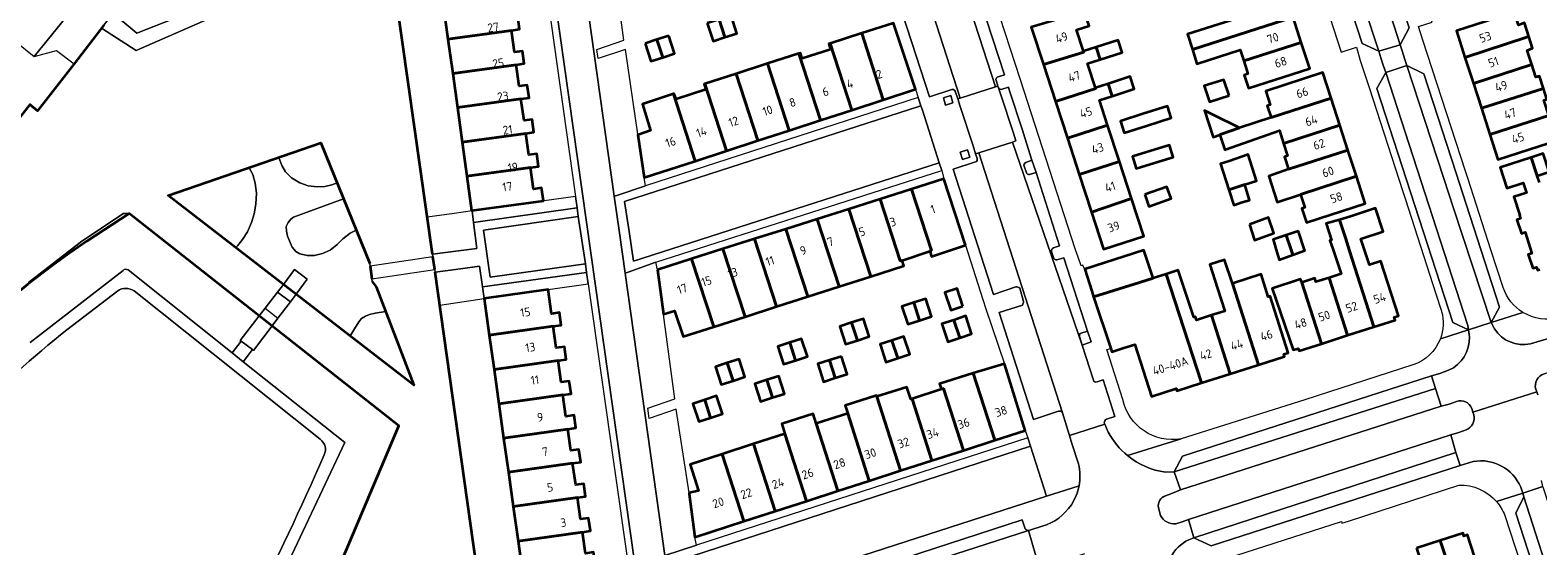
# Model space of a CAD drawing. Extents: x 150256 to 156914, y 461459 to 469481.
# Tile 328 of 656: x 155300 to 155535, y 463954 to 464034. Entities that reach past the tile are written whole.
import ezdxf
from ezdxf.enums import TextEntityAlignment as Align

# ---------------------------------------------------------------- set-up
doc = ezdxf.new("R2010")
doc.units = 0
doc.header["$LTSCALE"] = 0.75
for name, color, linetype, lineweight in [('B-RO-GK-BESCHOEIING-G', 251, 'GK-BESCHOEIING', 35), ('B-RO-GR-BEPLANTING_CULTUUR_BODEMBEDEKKER-GV', 251, 'CONTINUOUS', 18), ('B-RO-GR-BEPLANTING_CULTUUR_HEESTERS-GV', 251, 'CONTINUOUS', 18), ('B-RO-GR-GROENVOORZIENING-GV', 251, 'CONTINUOUS', 18), ('B-RO-IE-TERREINAFSCHEIDING_KUNSTMATIG_HEKWERK-G', 251, 'IE-TERREINAFSCHEIDING-KUNSTMATIG', 18), ('B-RO-KW-KUNSTWERK_DEK-GV', 6, 'CONTINUOUS', 18), ('B-RO-KW-KUNSTWERK_DUIKER-GV', 251, 'CONTINUOUS', 18), ('B-RO-OG-BEBOUWING-GV', 6, 'CONTINUOUS', 35), ('B-RO-OG-BEBOUWING-T18', 1, 'CONTINUOUS', 18), ('B-RO-OG-TERREIN_CULTUURSCHEIDING-GV', 251, 'CONTINUOUS', 18), ('B-RO-OG-WATER_MEER-GV', 251, 'CONTINUOUS', 18), ('B-RO-OG-WATER_SLOOT-GV', 251, 'CONTINUOUS', 18), ('B-RO-VH-VERHARDING_ASFALT-GV', 251, 'CONTINUOUS', 18), ('B-RO-VH-VERHARDING_BETON-GV', 251, 'CONTINUOUS', 18), ('B-RO-VH-VERHARDING_BETONSTRAATSTEEN-GV', 251, 'CONTINUOUS', 18), ('B-RO-VH-VERHARDING_TEGEL-GV', 251, 'CONTINUOUS', 18)]:
    doc.layers.add(name, color=color, linetype=linetype, lineweight=lineweight)
doc.styles.add('NLCS-ISO-M200-T18', font='NLCS-ISO.ttf', dxfattribs={"height": 360})
doc.linetypes.add('GK-BESCHOEIING', pattern='A,30,-5,[1,NLCS.SHX,S=1,R=0,X=0,Y=0],-5', length=40)
doc.linetypes.add('IE-TERREINAFSCHEIDING-KUNSTMATIG', pattern='A,4,[82,NLCS.SHX,S=0.75,R=90,X=0,Y=0],4,-2', length=10)

msp = doc.modelspace()

# ---------------------------------------------------------------- linework, layer by layer
at = {"layer": 'B-RO-GK-BESCHOEIING-G'}
for points in [[(155362.34, 463999.32), (155355.732, 464045.961)], [(155311.092, 464035.048), (155306.485, 464029.003)], [(155306.485, 464029.003), (155300.765, 464021.71), (155299.576, 464022.655), (155266.436, 463979.986), (155267.588, 463979.086), (155261.933, 463971.73)], [(155352.918, 463995.06), (155353.539, 463994.198), (155359.444, 463978.89), (155321.129, 464008.464), (155344.942, 464016.672), (155352.559, 463997.835)], [(155344.271, 463942.165), (155357.096, 463972.551), (155315.045, 464005.679), (155308.431, 464001.352)], [(155362.682, 463996.901), (155362.396, 463998.909)], [(155352.625, 463997.446), (155352.861, 463995.468)], [(155369.625, 463947.66), (155362.73, 463996.503)]]:
    msp.add_lwpolyline(points, dxfattribs=at)
msp.add_lwpolyline([(155308.431, 464001.352, 0.0668606), (155269.875, 463966.262)], format="xyb", dxfattribs=at)
at = {"layer": 'B-RO-GR-BEPLANTING_CULTUUR_BODEMBEDEKKER-GV'}
for points in [[(155289.663, 464037.334), (155294.485, 464033.535), (155294.528, 464033.59), (155295.089, 464034.301), (155300.236, 464030.178), (155309.251, 464041.277), (155299.551, 464048.822), (155297.981, 464050.043), (155288.722, 464038.113)], [(155350.44, 464003.076), (155348.463, 464007.965), (155340.68, 464005.08), (155340.244, 464004.753), (155339.808, 464004.263), (155339.535, 464003.609), (155339.562, 464002.928), (155339.726, 464002.138), (155340.462, 464000.422), (155341.034, 463999.741), (155341.661, 463999.387), (155342.806, 463999.114), (155343.924, 463999.114), (155345.177, 463999.414), (155346.404, 463999.931), (155347.494, 464000.803), (155348.367, 464001.729), (155349.511, 464002.574)], [(155370.109, 463994.226), (155369.634, 463997.44), (155366.712, 463997.05), (155362.728, 463996.519), (155362.73, 463996.503), (155363.453, 463991.381), (155367.277, 463991.929), (155370.364, 463992.376)]]:
    msp.add_lwpolyline(points, close=True, dxfattribs=at)
at = {"layer": 'B-RO-GR-BEPLANTING_CULTUUR_HEESTERS-GV'}
msp.add_lwpolyline([(155362.34, 463999.322), (155366.403, 463999.852), (155369.264, 464000.225), (155368.714, 464004.251), (155368.727, 464004.253), (155368.492, 464006.077), (155365.708, 464005.687), (155361.521, 464005.1)], close=True, dxfattribs=at)
at = {"layer": 'B-RO-GR-GROENVOORZIENING-GV'}
for points in [[(155443.465, 464022.922), (155443.113, 464024.069), (155441.966, 464023.716), (155442.318, 464022.57)], [(155338.359, 464014.403), (155338.824, 464013.177), (155339.424, 464012.169), (155340.35, 464011.215), (155341.632, 464010.453), (155342.94, 464009.962), (155344.33, 464009.826), (155345.529, 464009.881), (155346.62, 464010.153), (155347.464, 464010.434), (155344.942, 464016.672)], [(155446.1, 464014.435), (155445.748, 464015.582), (155444.601, 464015.229), (155444.953, 464014.083)], [(155333.744, 464012.812), (155321.129, 464008.464), (155331.655, 464000.34), (155331.911, 464000.602), (155332.726, 464001.606), (155333.486, 464002.8), (155334.111, 464004.265), (155334.518, 464005.595), (155334.817, 464007.142), (155334.871, 464008.824), (155334.708, 464010.398), (155334.328, 464011.728)], [(155349.494, 463986.57), (155359.444, 463978.89), (155355.023, 463990.351), (155353.402, 463990.107), (155352.509, 463989.901), (155351.873, 463989.643), (155351.29, 463989.266), (155350.826, 463988.768)]]:
    msp.add_lwpolyline(points, close=True, dxfattribs=at)
for points in [[(155454.815, 464013.608, 0.3956433), (155454.548, 464013.035)], [(155454.903, 464012.004, 0.3020437), (155455.367, 464011.74)], [(155463.452, 463986.998, 0.3826652), (155463.17, 463986.47)]]:
    msp.add_lwpolyline(points, format="xyb", dxfattribs=at)
for points in [[(155454.548, 464013.035), (155454.903, 464012.004)], [(155455.367, 464011.74), (155456.427, 464012.077), (155455.781, 464013.974), (155454.815, 464013.608)], [(155463.17, 463986.47), (155463.578, 463985.139), (155465.012, 463985.615), (155464.424, 463987.308), (155463.452, 463986.998)]]:
    msp.add_lwpolyline(points, dxfattribs=at)
at = {"layer": 'B-RO-IE-TERREINAFSCHEIDING_KUNSTMATIG_HEKWERK-G'}
for points in [[(155300.236, 464030.178), (155303.714, 464031.092)], [(155303.714, 464031.092), (155306.485, 464029.003)]]:
    msp.add_lwpolyline(points, dxfattribs=at)
at = {"layer": 'B-RO-KW-KUNSTWERK_DEK-GV'}
msp.add_lwpolyline([(155352.811, 463995.889), (155352.861, 463995.468), (155362.682, 463996.901), (155362.396, 463998.909), (155352.625, 463997.446)], close=True, dxfattribs=at)
at = {"layer": 'B-RO-KW-KUNSTWERK_DUIKER-GV'}
msp.add_lwpolyline([(155340.175, 463991.868), (155338.179, 463993.409), (155336.244, 463990.889), (155338.246, 463989.311)], close=True, dxfattribs=at)
at = {"layer": 'B-RO-OG-BEBOUWING-GV'}
for points in [[(155496.479, 464036.301), (155495.677, 464038.774), (155496.212, 464038.947), (155495.687, 464040.567), (155486.207, 464037.465), (155486.753, 464035.783), (155480.031, 464033.646), (155480.791, 464031.237)], [(155364.748, 464032.881), (155374.626, 464034.235), (155375.88, 464034.413), (155375.608, 464036.379), (155374.346, 464036.2), (155373.878, 464039.582), (155364.015, 464038.23)], [(155405.163, 464035.35), (155406.068, 464032.559), (155407.922, 464033.16), (155407.017, 464035.949)], [(155407.922, 464033.16), (155409.775, 464033.761), (155408.871, 464036.548), (155407.017, 464035.949)], [(155432.582, 464023.399), (155437.628, 464025.042), (155434.189, 464035.387), (155429.232, 464033.788)], [(155461.976, 464036.629), (155455.665, 464034.72), (155457.555, 464028.917), (155463.866, 464030.825), (155463.815, 464030.982), (155462.731, 464034.31), (155464.674, 464034.942), (155464.52, 464035.415), (155463.914, 464037.27), (155461.973, 464036.638)], [(155496.479, 464036.301), (155480.791, 464031.237), (155481.489, 464029.027), (155488.216, 464031.222), (155488.785, 464029.465), (155497.76, 464032.348)], [(155523.278, 464029.988), (155532.904, 464033.184), (155533.239, 464033.29), (155532.574, 464035.402), (155531.622, 464035.074), (155530.975, 464037.078), (155521.931, 464034.155)], [(155365.482, 464027.527), (155375.372, 464028.882), (155376.629, 464029.057), (155376.355, 464031.009), (155375.104, 464030.827), (155374.626, 464034.235), (155364.748, 464032.881)], [(155399.165, 464033.395), (155397.319, 464032.8), (155398.222, 464030.016), (155400.067, 464030.614)], [(155432.582, 464023.399), (155429.232, 464033.788), (155424.341, 464032.209), (155427.695, 464021.807)], [(155533.239, 464033.29), (155532.904, 464033.184), (155523.278, 464029.988), (155524.579, 464025.962), (155533.696, 464028.92), (155532.994, 464031.093), (155533.817, 464031.455)], [(155395.459, 464032.2), (155396.376, 464029.417), (155398.222, 464030.016), (155397.319, 464032.8), (155395.466, 464032.202)], [(155417.92, 464018.624), (155422.808, 464020.215), (155419.449, 464030.631), (155414.558, 464029.052)], [(155422.808, 464020.215), (155427.695, 464021.807), (155424.341, 464032.209), (155424.114, 464032.136), (155424.368, 464031.267), (155419.977, 464029.851), (155419.689, 464030.708), (155419.449, 464030.631)], [(155459.444, 464023.116), (155465.715, 464025.145), (155465.677, 464025.261), (155464.438, 464029.067), (155466.39, 464029.702), (155465.775, 464031.62), (155463.815, 464030.982), (155463.866, 464030.825), (155457.555, 464028.917)], [(155466.39, 464029.702), (155469.851, 464030.811), (155469.236, 464032.729), (155465.775, 464031.62)], [(155497.76, 464032.348), (155488.785, 464029.465), (155489.44, 464027.445), (155488.875, 464027.262), (155489.536, 464025.223), (155499.068, 464028.313)], [(155366.214, 464022.187), (155376.125, 464023.545), (155377.383, 464023.718), (155377.105, 464025.691), (155375.864, 464025.509), (155375.372, 464028.882), (155365.482, 464027.527)], [(155413.033, 464017.032), (155417.92, 464018.624), (155414.558, 464029.052), (155409.666, 464027.473)], [(155525.833, 464022.081), (155535.511, 464025.19), (155534.892, 464027.106), (155534.34, 464026.928), (155533.696, 464028.92), (155524.579, 464025.962)], [(155404.774, 464025.895), (155404.692, 464025.868), (155404.944, 464025.001), (155400.309, 464023.497), (155400.028, 464024.363), (155399.883, 464024.315), (155403.258, 464013.849), (155408.146, 464015.441)], [(155408.146, 464015.441), (155413.033, 464017.032), (155409.666, 464027.473), (155404.774, 464025.895)], [(155465.715, 464025.145), (155459.444, 464023.116), (155461.305, 464017.401), (155467.563, 464019.47), (155466.301, 464023.346), (155468.278, 464023.99), (155467.642, 464025.901), (155465.677, 464025.261)], [(155468.278, 464023.99), (155471.727, 464025.138), (155471.091, 464027.049), (155467.642, 464025.901)], [(155486.519, 464024.085), (155485.691, 464026.536), (155482.619, 464025.566), (155483.441, 464023.103)], [(155502.399, 464023.638), (155501.094, 464027.654), (155492.208, 464024.767), (155492.902, 464022.631), (155492.462, 464022.488), (155493.066, 464020.629)], [(155366.214, 464022.187), (155366.951, 464016.811), (155376.869, 464018.17), (155378.134, 464018.341), (155377.851, 464020.352), (155376.606, 464020.16), (155376.125, 464023.545)], [(155403.258, 464013.849), (155399.883, 464024.315), (155395.056, 464022.724), (155396.338, 464018.622), (155394.373, 464017.962), (155394.343, 464017.952), (155395.312, 464011.261)], [(155485.95, 464015.636), (155494.338, 464018.59), (155494.988, 464016.589), (155503.757, 464019.457), (155502.399, 464023.638), (155493.066, 464020.629), (155488.112, 464019.019), (155485.137, 464017.977), (155485.046, 464017.931), (155485.848, 464015.6)], [(155535.511, 464025.19), (155525.833, 464022.081), (155527.155, 464017.989), (155536.346, 464020.954), (155535.574, 464023.342), (155536.058, 464023.498)], [(155473.631, 464019.346), (155477.489, 464020.582), (155476.896, 464022.434), (155473.038, 464021.198), (155469.554, 464020.082), (155470.147, 464018.23)], [(155484.035, 464021.058), (155482.668, 464021.742), (155484.046, 464017.553), (155485.046, 464017.931), (155485.137, 464017.977), (155488.112, 464019.019)], [(155463.137, 464011.772), (155469.424, 464013.754), (155467.563, 464019.47), (155461.305, 464017.401)], [(155505.034, 464015.526), (155503.757, 464019.457), (155494.988, 464016.589), (155495.621, 464014.642), (155495.162, 464014.492), (155495.79, 464012.558)], [(155536.346, 464020.954), (155527.155, 464017.989), (155528.417, 464014.085), (155538.056, 464017.2), (155537.433, 464019.127), (155536.983, 464018.981)], [(155377.618, 464012.836), (155378.881, 464013.019), (155378.601, 464014.979), (155377.344, 464014.797), (155376.869, 464018.17), (155366.951, 464016.811), (155367.682, 464011.474)], [(155475.542, 464013.776), (155477.78, 464014.479), (155477.195, 464016.341), (155474.957, 464015.638), (155471.458, 464014.539), (155472.043, 464012.677)], [(155488.936, 464010.173), (155490.801, 464010.754), (155489.478, 464014.876), (155486.501, 464013.853), (155485.153, 464013.39), (155486.477, 464009.364)], [(155497.626, 464008.637), (155506.347, 464011.487), (155505.034, 464015.526), (155495.79, 464012.558), (155492.695, 464011.512), (155494.014, 464007.413)], [(155533.595, 464014.408), (155534.52, 464011.56), (155536.401, 464012.171), (155535.477, 464015.018)], [(155367.682, 464011.474), (155368.416, 464006.121), (155368.485, 464006.13), (155379.618, 464007.655), (155379.341, 464009.654), (155378.087, 464009.476), (155377.618, 464012.836)], [(155465.053, 464005.888), (155471.299, 464007.996), (155469.424, 464013.754), (155463.137, 464011.772)], [(155437.001, 464009.48), (155432.103, 464007.921), (155435.255, 463998.267), (155435.518, 463998.353), (155439.879, 463999.777), (155440.141, 463999.863)], [(155445.419, 464000.708), (155442.063, 464011.092), (155437.001, 464009.48), (155440.141, 463999.863), (155439.879, 463999.777), (155440.142, 463998.944)], [(155473.364, 464008.621), (155474.014, 464006.772), (155477.452, 464007.981), (155476.801, 464009.83)], [(155488.569, 464007.411), (155489.666, 464007.768), (155488.936, 464010.173), (155486.477, 464009.364), (155487.26, 464006.985)], [(155506.347, 464011.487), (155497.626, 464008.637), (155498.294, 464006.581), (155497.847, 464006.436), (155498.559, 464004.243), (155507.732, 464007.223)], [(155432.103, 464007.921), (155427.205, 464006.362), (155430.638, 463995.849), (155435.78, 463997.503), (155435.518, 463998.353), (155435.255, 463998.267)], [(155471.299, 464007.996), (155465.053, 464005.888), (155466.938, 464000.098), (155466.943, 464000.084), (155473.215, 464002.111)], [(155425.745, 463994.275), (155422.308, 464004.802), (155417.41, 464003.243), (155420.852, 463992.701)], [(155422.308, 464004.802), (155425.745, 463994.275), (155430.638, 463995.849), (155427.205, 464006.362)], [(155489.685, 464003.966), (155490.484, 464001.511), (155493.49, 464002.584), (155492.666, 464005.023)], [(155503.733, 464004.66), (155504.626, 464001.868), (155505.277, 463999.838), (155509.084, 463987.975), (155512.387, 463989.04), (155512.241, 463989.491), (155512.908, 463989.707), (155510.159, 463998.233), (155508.378, 463997.658), (155507.063, 464001.731), (155510.518, 464002.846), (155509.348, 464006.472), (155505.449, 464005.214), (155505.444, 464005.212)], [(155412.512, 464001.684), (155415.959, 463991.127), (155420.852, 463992.701), (155417.41, 464003.243)], [(155496.422, 463999.197), (155498.33, 463999.869), (155498.285, 464000), (155497.352, 464002.71), (155497.279, 464002.922), (155495.415, 464002.291), (155496.161, 464000)], [(155509.084, 463987.975), (155505.277, 463999.838), (155504.626, 464001.868), (155503.733, 464004.66), (155501.64, 464004.103), (155502.47, 464001.516), (155502.224, 464001.426), (155502.711, 464000), (155503.988, 463996.256), (155502.088, 463995.643), (155504.988, 463986.654)], [(155411.066, 463989.553), (155407.614, 464000.124), (155402.717, 463998.565), (155406.173, 463987.979)], [(155415.959, 463991.127), (155412.512, 464001.684), (155407.614, 464000.124), (155411.066, 463989.553)], [(155496.422, 463999.197), (155496.161, 464000), (155495.415, 464002.291), (155493.357, 464001.594), (155493.402, 464001.445), (155493.844, 464000), (155494.316, 463998.456)], [(155397.381, 463996.866), (155398.32, 463989.959), (155398.357, 463989.97), (155400.066, 463990.483), (155401.403, 463986.444), (155406.173, 463987.979), (155402.717, 463998.565)], [(155464.016, 463996.957), (155465.128, 463993.554), (155465.09, 463993.541), (155465.38, 463992.664), (155472.545, 463994.895), (155474.656, 463995.56), (155473.217, 463999.964)], [(155486.686, 463980.655), (155491.104, 463982.059), (155487.028, 463994.723), (155485.798, 463998.442), (155483.482, 463997.697), (155484.687, 463993.949), (155485.818, 463990.432), (155483.758, 463989.778)], [(155482.188, 463979.226), (155476.717, 463996.21), (155474.656, 463995.56), (155472.545, 463994.895), (155465.38, 463992.664), (155468.047, 463984.598), (155468.219, 463984.082), (155470.122, 463984.692), (155471.83, 463985.24), (155474.412, 463977.115), (155478.264, 463978.339), (155478.368, 463978.012)], [(155476.717, 463996.21), (155482.188, 463979.226), (155486.686, 463980.655), (155483.758, 463989.778), (155481.417, 463989.034), (155481.255, 463989.545), (155481.02, 463989.47), (155478.586, 463996.799)], [(155487.028, 463994.723), (155491.104, 463982.059), (155495.137, 463983.34), (155495.02, 463983.708), (155495.707, 463983.927), (155492.9, 463992.761), (155492.622, 463992.673), (155491.483, 463996.196)], [(155500.931, 463985.346), (155497.822, 463994.897), (155497.654, 463995.413), (155493.227, 463993.972), (155496.5, 463984.361), (155496.944, 463984.504), (155497.297, 463984.618), (155497.426, 463984.216)], [(155504.988, 463986.654), (155502.088, 463995.643), (155500.037, 463994.982), (155499.854, 463995.552), (155497.822, 463994.897), (155500.931, 463985.346)], [(155371.168, 463986.655), (155381.151, 463988.059), (155382.408, 463988.236), (155382.138, 463990.191), (155380.874, 463990.012), (155380.338, 463993.802), (155370.364, 463992.376)], [(155445.015, 463991.176), (155444.136, 463993.956), (155442.217, 463993.331), (155443.123, 463990.56)], [(155438.265, 463988.976), (155437.364, 463991.753), (155435.511, 463991.152), (155436.412, 463988.375)], [(155437.364, 463991.753), (155438.265, 463988.976), (155440.117, 463989.577), (155439.216, 463992.354)], [(155427.661, 463988.63), (155425.807, 463988.029), (155426.708, 463985.251), (155428.562, 463985.852)], [(155427.661, 463988.63), (155428.562, 463985.852), (155430.415, 463986.453), (155429.514, 463989.231)], [(155444.509, 463986.272), (155443.58, 463989.04), (155441.748, 463988.426), (155442.676, 463985.657)], [(155443.58, 463989.04), (155444.509, 463986.272), (155446.341, 463986.886), (155445.454, 463989.668), (155444.722, 463989.423)], [(155381.151, 463988.059), (155371.168, 463986.655), (155371.921, 463981.305), (155381.908, 463982.709), (155383.162, 463982.883), (155382.886, 463984.857), (155381.629, 463984.679)], [(155418.014, 463985.507), (155418.917, 463982.73), (155420.771, 463983.333), (155419.868, 463986.11)], [(155434.877, 463983.097), (155436.732, 463983.711), (155435.814, 463986.483), (155433.959, 463985.869)], [(155418.014, 463985.507), (155416.16, 463984.904), (155417.063, 463982.127), (155418.917, 463982.73)], [(155434.877, 463983.097), (155433.959, 463985.869), (155432.104, 463985.255), (155433.022, 463982.483)], [(155372.674, 463975.945), (155382.666, 463977.35), (155383.545, 463977.476), (155383.922, 463977.529), (155383.645, 463979.517), (155382.385, 463979.339), (155381.908, 463982.709), (155371.921, 463981.305)], [(155409.176, 463979.572), (155408.272, 463982.348), (155406.424, 463981.746), (155407.325, 463978.981), (155407.328, 463978.97)], [(155409.176, 463979.572), (155411.024, 463980.173), (155410.12, 463982.95), (155408.272, 463982.348)], [(155424.234, 463982.78), (155422.383, 463982.199), (155423.258, 463979.413), (155425.108, 463979.994)], [(155426.084, 463983.361), (155424.234, 463982.78), (155425.108, 463979.994), (155426.959, 463980.575)], [(155449.972, 463970.276), (155454.72, 463971.811), (155451.47, 463982.22), (155446.634, 463980.72)], [(155415.341, 463976.923), (155414.444, 463979.702), (155412.587, 463979.102), (155413.484, 463976.323)], [(155414.444, 463979.702), (155415.341, 463976.923), (155417.197, 463977.522), (155416.3, 463980.301)], [(155445.081, 463968.695), (155449.972, 463970.276), (155446.634, 463980.72), (155441.389, 463979.094), (155441.668, 463978.231), (155442, 463978.338)], [(155382.666, 463977.35), (155372.674, 463975.945), (155373.425, 463970.609), (155383.417, 463972.014), (155384.676, 463972.191), (155384.398, 463974.171), (155383.141, 463973.993)], [(155405.69, 463973.798), (155404.775, 463976.589), (155402.925, 463975.982), (155402.928, 463975.972), (155403.841, 463973.191)], [(155405.69, 463973.798), (155407.54, 463974.405), (155406.624, 463977.196), (155404.775, 463976.589)], [(155435.3, 463965.533), (155431.607, 463977.087), (155431.554, 463977.252), (155426.662, 463975.676), (155427.051, 463974.459), (155430.409, 463963.952)], [(155440.19, 463967.114), (155437.108, 463976.757), (155436.9, 463976.69), (155436.284, 463978.577), (155431.607, 463977.087), (155435.3, 463965.533)], [(155440.19, 463967.114), (155445.081, 463968.695), (155442, 463978.338), (155441.668, 463978.231), (155437.108, 463976.757)], [(155425.518, 463962.371), (155422.161, 463972.874), (155421.68, 463974.379), (155416.784, 463972.814), (155417.272, 463971.288), (155420.627, 463960.79)], [(155422.161, 463972.874), (155425.518, 463962.371), (155430.409, 463963.952), (155427.051, 463974.459)], [(155383.417, 463972.014), (155373.425, 463970.609), (155374.175, 463965.271), (155384.177, 463966.677), (155385.434, 463966.855), (155385.154, 463968.834), (155383.897, 463968.656)], [(155415.736, 463959.209), (155412.379, 463969.713), (155407.492, 463968.121), (155410.846, 463957.628)], [(155412.379, 463969.713), (155415.736, 463959.209), (155420.627, 463960.79), (155417.272, 463971.288)], [(155402.321, 463962.059), (155402.343, 463961.914), (155403.231, 463955.167), (155410.846, 463957.628), (155407.492, 463968.121), (155402.494, 463966.492), (155403.783, 463962.393)], [(155384.177, 463966.677), (155374.175, 463965.271), (155374.927, 463959.922), (155384.934, 463961.329), (155386.192, 463961.507), (155385.91, 463963.494), (155384.653, 463963.311)], [(155375.683, 463954.547), (155385.694, 463955.955), (155386.951, 463956.133), (155386.668, 463958.139), (155385.41, 463957.961), (155384.934, 463961.329), (155374.927, 463959.922)], [(155376.427, 463949.259), (155376.437, 463949.186), (155387.709, 463950.78), (155387.697, 463950.865), (155387.425, 463952.788), (155386.168, 463952.608), (155385.694, 463955.955), (155375.683, 463954.547)], [(155522.534, 463945.172), (155524.309, 463945.739), (155524.136, 463946.281), (155526.407, 463947.006), (155523.689, 463955.516), (155523.108, 463955.331), (155522.973, 463955.752), (155519.43, 463954.62)], [(155515.711, 463953.433), (155518.66, 463944.571), (155520.488, 463945.155), (155520.672, 463944.578), (155522.534, 463945.172), (155519.43, 463954.62)]]:
    msp.add_lwpolyline(points, close=True, dxfattribs=at)
msp.add_lwpolyline([(155534.868, 464010.486), (155534.52, 464011.56), (155533.595, 464014.408), (155528.752, 464012.835), (155529.79, 464009.638), (155532.353, 464010.446), (155532.849, 464008.888), (155530.913, 464008.258), (155531.841, 464005.404), (155531.777, 464005.383), (155531.943, 464004.871), (155531.373, 464004.686), (155532.068, 464002.55), (155532.638, 464002.736), (155533.708, 463999.446), (155533.138, 463999.261), (155533.834, 463997.121), (155534.404, 463997.307), (155534.566, 463996.81), (155534.948, 463996.934)], dxfattribs=at)
at = {"layer": 'B-RO-OG-TERREIN_CULTUURSCHEIDING-GV'}
for points in [[(155300.236, 464030.178), (155303.714, 464031.092), (155306.485, 464029.003), (155310.746, 464034.594), (155311.092, 464035.048), (155312.525, 464036.909), (155313.402, 464038.048), (155309.251, 464041.277)], [(155441.308, 464013.58), (155438.697, 464021.772), (155438.471, 464022.48), (155392.254, 464007.511), (155392.969, 464002.857), (155393.683, 463998.203)], [(155368.727, 464004.253), (155384.888, 464006.544), (155384.635, 464008.337), (155368.492, 464006.077)], [(155385.054, 464005.212), (155370.259, 464003.085), (155371.336, 463995.721), (155386.156, 463997.822)], [(155386.589, 463994.698), (155386.338, 463996.462), (155370.109, 463994.226), (155370.364, 463992.376), (155380.338, 463993.802)], [(155399.904, 463942.823), (155402.539, 463943.586), (155458.045, 463961.553), (155455.558, 463969.374), (155398.732, 463950.871)]]:
    msp.add_lwpolyline(points, close=True, dxfattribs=at)
for points in [[(155313.402, 464038.048), (155312.525, 464036.909), (155316.233, 464033.824), (155334.893, 464041.197)], [(155314.877, 463996.861), (155331.083, 463983.932), (155332.504, 463985.715), (155332.371, 463985.848), (155335.33, 463989.699), (155315.045, 464005.679), (155308.431, 464001.352)], [(155299.614, 463985.508), (155314.087, 463996.775)], [(155313.26, 463993.599), (155305.342, 463987.509)], [(155344.834, 463970.423), (155315.803, 463993.586)], [(155337.342, 463988.113), (155334.445, 463984.306), (155334.285, 463984.413), (155332.83, 463982.538), (155348.666, 463969.904), (155338.243, 463947.769)], [(155339.275, 463945.463), (155339.541, 463945.81), (155344.271, 463942.165), (155357.096, 463972.551), (155337.342, 463988.113)], [(155534.308, 463978.223), (155534.46, 463977.823), (155534.643, 463977.34)], [(155521.972, 463976.332), (155520.797, 463975.924), (155519.561, 463975.597), (155478.922, 463962.52), (155477.669, 463962.024), (155476.331, 463961.496)], [(155524.512, 463974.666), (155524.318, 463975.25)], [(155524.653, 463974.242), (155524.512, 463974.666)], [(155478.183, 463957.251), (155479.205, 463957.553), (155480.184, 463957.901), (155521.066, 463971.103), (155522.328, 463971.506), (155523.437, 463971.895)], [(155475.548, 463959.519), (155475.813, 463958.55)]]:
    msp.add_lwpolyline(points, dxfattribs=at)
for points in [[(155308.431, 464001.352, 0.0668606), (155269.875, 463966.262)], [(155314.087, 463996.775, -0.3568671), (155314.877, 463996.861)], [(155315.803, 463993.586, 0.3039698), (155313.26, 463993.599)], [(155305.342, 463987.509, 0.0470716), (155276.221, 463959.228)], [(155535.609, 463980.645, 0.4058582), (155534.308, 463978.223)], [(155524.318, 463975.25, 0.4108138), (155521.972, 463976.332)], [(155523.437, 463971.895, 0.3707288), (155524.653, 463974.242)], [(155345.445, 463967.998, 0.3657256), (155344.834, 463970.423)], [(155320.497, 463920.225, 0.0367069), (155345.445, 463967.998)], [(155476.331, 463961.496, 0.3565631), (155475.548, 463959.519)], [(155475.813, 463958.55, 0.319247), (155478.183, 463957.251)]]:
    msp.add_lwpolyline(points, format="xyb", dxfattribs=at)
at = {"layer": 'B-RO-OG-WATER_MEER-GV'}
for points in [[(155354.29, 464052.216), (155349.881, 464047.226), (155339.466, 464042.481), (155338.46, 464040.932), (155316.129, 464031.083), (155310.746, 464034.594), (155306.485, 464029.003), (155300.765, 464021.71), (155299.576, 464022.655), (155266.436, 463979.986), (155267.588, 463979.086), (155261.933, 463971.73), (155258.219, 463967.034), (155258.203, 463967.014), (155257.125, 463965.616), (155253.544, 463960.855), (155247.93, 463953.68), (155246.736, 463954.598), (155213.559, 463912.008), (155214.748, 463911.077), (155209.088, 463903.772), (155206.483, 463900.472), (155208.03, 463899.101)], [(155369.538, 463948.275), (155363.453, 463991.381), (155362.73, 463996.503), (155362.728, 463996.519), (155362.682, 463996.901), (155362.396, 463998.909), (155362.34, 463999.322), (155361.521, 464005.1), (155355.732, 464045.961)], [(155299.331, 463994.902), (155307.673, 464001.367), (155314.19, 464005.641), (155315.045, 464005.679), (155335.33, 463989.699), (155336.244, 463990.889), (155338.179, 463993.409), (155339.092, 463994.599), (155331.655, 464000.34), (155321.129, 464008.464), (155333.744, 464012.812), (155338.359, 464014.403), (155344.942, 464016.672), (155347.464, 464010.434), (155348.463, 464007.965), (155350.44, 464003.076), (155352.559, 463997.835), (155352.625, 463997.446), (155352.811, 463995.889), (155352.861, 463995.468), (155352.918, 463995.06), (155353.539, 463994.198), (155355.023, 463990.351), (155359.444, 463978.89), (155349.494, 463986.57), (155341.079, 463993.065), (155340.175, 463991.868), (155338.246, 463989.311), (155337.342, 463988.113), (155357.096, 463972.551), (155344.271, 463942.165)]]:
    msp.add_lwpolyline(points, dxfattribs=at)
at = {"layer": 'B-RO-OG-WATER_SLOOT-GV'}
for points in [[(155334.893, 464041.197), (155316.233, 464033.824), (155312.525, 464036.909), (155311.092, 464035.048), (155310.746, 464034.594), (155316.129, 464031.083), (155338.46, 464040.932), (155339.466, 464042.481), (155349.881, 464047.226), (155354.29, 464052.216)], [(155308.431, 464001.352), (155315.045, 464005.679), (155314.19, 464005.641), (155307.673, 464001.367), (155299.331, 463994.902)]]:
    msp.add_lwpolyline(points, dxfattribs=at)
msp.add_lwpolyline([(155269.875, 463966.262, -0.0668606), (155308.431, 464001.352)], format="xyb", dxfattribs=at)
at = {"layer": 'B-RO-VH-VERHARDING_ASFALT-GV'}
for points in [[(155419.961, 464118.569), (155414.507, 464116.901), (155414.768, 464116.075), (155416.633, 464110.18), (155419.202, 464102.416), (155422.952, 464090.848), (155422.975, 464090.776), (155425.454, 464083.057), (155430.221, 464068.189), (155444.602, 464023.654), (155450.092, 464025.424), (155420.446, 464117)], [(155493.245, 464082.159), (155509.093, 464033.32), (155509.854, 464030.997), (155513.156, 464032.008), (155512.195, 464035.043), (155496.551, 464083.287)], [(155510.915, 464027.662), (155514.212, 464028.759), (155513.907, 464029.704), (155513.478, 464031.027), (155513.156, 464032.008), (155509.854, 464030.997), (155510.15, 464029.974), (155510.503, 464028.811)], [(155514.212, 464028.759), (155510.915, 464027.662), (155523.718, 463988.186), (155523.847, 463987.506), (155527.337, 463988.632), (155521.469, 464006.483), (155519.941, 464011.261)], [(155362.682, 463996.901), (155362.396, 463998.909), (155352.625, 463997.446), (155352.811, 463995.889), (155352.861, 463995.468)], [(155477.933, 463965.365), (155478.922, 463962.52), (155519.561, 463975.597), (155518.664, 463978.327)], [(155521.859, 463968.34), (155521.066, 463971.103), (155480.184, 463957.901), (155481.024, 463955.04)], [(155546.334, 463918.387), (155549.657, 463919.43), (155549.246, 463920.658), (155535.637, 463962.48), (155535.428, 463963.078), (155532.287, 463962.019), (155532.475, 463961.45), (155545.928, 463919.535)], [(155395.334, 463936.862), (155389.182, 463934.845), (155391.008, 463929.017), (155392.634, 463929.538), (155392.653, 463929.528), (155392.669, 463929.519), (155456.948, 463950.285), (155455.258, 463956.182), (155429.171, 463947.741), (155403.512, 463939.447), (155403.046, 463939.262)]]:
    msp.add_lwpolyline(points, close=True, dxfattribs=at)
for points in [[(155465.348, 463979.669), (155463.578, 463985.139), (155452.751, 464016.814), (155447.501, 464015.135), (155460.524, 463974.532)], [(155314.087, 463996.775), (155299.614, 463985.508)], [(155338.243, 463947.769), (155348.666, 463969.904), (155332.83, 463982.538), (155331.083, 463983.932), (155314.877, 463996.861)], [(155305.342, 463987.509), (155313.26, 463993.599)], [(155315.803, 463993.586), (155344.834, 463970.423)], [(155527.873, 463987.641), (155527.337, 463988.632), (155523.847, 463987.506), (155523.967, 463986.422)], [(155535.609, 463980.645), (155536.616, 463981.006), (155537.9, 463981.426), (155536.953, 463984.223), (155536.278, 463986.178), (155535.049, 463985.78), (155533.479, 463985.313)], [(155520.73, 463981.2), (155519.347, 463980.702), (155518.063, 463980.32), (155518.664, 463978.327), (155519.561, 463975.597), (155520.797, 463975.924), (155521.972, 463976.332)], [(155467.393, 463973.563), (155468.712, 463973.99), (155466.898, 463979.698), (155465.927, 463979.383)], [(155524.318, 463975.25), (155524.512, 463974.666), (155534.46, 463977.823), (155534.308, 463978.223)], [(155534.643, 463977.34), (155534.46, 463977.823), (155524.512, 463974.666), (155524.653, 463974.242)], [(155460.524, 463974.532), (155461.594, 463971.161), (155461.637, 463971.014), (155467.15, 463972.773), (155467.057, 463972.989)], [(155467.15, 463972.773), (155461.637, 463971.014), (155462.009, 463969.748), (155463.034, 463966.58)], [(155467.67, 463971.561), (155467.15, 463972.773)], [(155523.437, 463971.895), (155522.328, 463971.506), (155521.066, 463971.103), (155521.859, 463968.34), (155522.506, 463966.354)], [(155476.331, 463961.496), (155477.669, 463962.024), (155478.922, 463962.52), (155477.933, 463965.365), (155476.568, 463965.297)], [(155522.506, 463966.354), (155523.902, 463966.769), (155524.563, 463966.943)], [(155531.958, 463962.929), (155532.287, 463962.019), (155535.428, 463963.078), (155535.207, 463963.993)], [(155475.813, 463958.55), (155475.548, 463959.519)], [(155480.227, 463954.744), (155481.024, 463955.04), (155480.184, 463957.901), (155479.205, 463957.553), (155478.183, 463957.251)], [(155457.36, 463956.854), (155455.603, 463956.292), (155455.258, 463956.182), (155456.948, 463950.285), (155464.027, 463952.585)]]:
    msp.add_lwpolyline(points, dxfattribs=at)
for points in [[(155314.877, 463996.861, 0.3568671), (155314.087, 463996.775)], [(155313.26, 463993.599, -0.3039698), (155315.803, 463993.586)], [(155276.221, 463959.228, -0.0470716), (155305.342, 463987.509)], [(155523.967, 463986.422, -0.310347), (155520.73, 463981.2)], [(155533.479, 463985.313, -0.3075324), (155527.873, 463987.641)], [(155465.927, 463979.383, -0.4175938), (155465.348, 463979.669)], [(155534.308, 463978.223, -0.4058582), (155535.609, 463980.645)], [(155521.972, 463976.332, -0.4108138), (155524.318, 463975.25)], [(155524.653, 463974.242, -0.3707288), (155523.437, 463971.895)], [(155467.057, 463972.989, -0.2991331), (155467.393, 463973.563)], [(155344.834, 463970.423, -0.3657256), (155345.445, 463967.998)], [(155470.689, 463967.872, -0.1016679), (155467.67, 463971.561)], [(155345.445, 463967.998, -0.0367069), (155320.497, 463920.225)], [(155476.568, 463965.297, -0.1376496), (155470.689, 463967.872)], [(155463.034, 463966.58, -0.1059232), (155463.115, 463963.172)], [(155524.563, 463966.943, -0.3569985), (155531.958, 463962.929)], [(155463.115, 463963.172, -0.0985863), (155461.916, 463960.217)], [(155461.916, 463960.217, -0.1794219), (155457.36, 463956.854)], [(155475.548, 463959.519, -0.3565631), (155476.331, 463961.496)], [(155478.183, 463957.251, -0.319247), (155475.813, 463958.55)], [(155477.135, 463947.987, -0.3741411), (155480.227, 463954.744)]]:
    msp.add_lwpolyline(points, format="xyb", dxfattribs=at)
at = {"layer": 'B-RO-VH-VERHARDING_BETON-GV'}
for points in [[(155339.092, 463994.599), (155340.826, 463996.935), (155342.793, 463995.42), (155341.079, 463993.065), (155349.494, 463986.57), (155350.826, 463988.768), (155351.29, 463989.266), (155351.873, 463989.643), (155352.509, 463989.901), (155353.402, 463990.107), (155355.023, 463990.351), (155353.539, 463994.198), (155352.918, 463995.06), (155352.861, 463995.468), (155352.811, 463995.889), (155352.625, 463997.446), (155352.559, 463997.835), (155350.44, 464003.076), (155349.511, 464002.574), (155348.367, 464001.729), (155347.494, 464000.803), (155346.404, 463999.931), (155345.177, 463999.414), (155343.924, 463999.114), (155342.806, 463999.114), (155341.661, 463999.387), (155341.034, 463999.741), (155340.462, 464000.422), (155339.726, 464002.138), (155339.562, 464002.928), (155339.535, 464003.609), (155339.808, 464004.263), (155340.244, 464004.753), (155340.68, 464005.08), (155348.463, 464007.965), (155347.464, 464010.434), (155346.62, 464010.153), (155345.529, 464009.881), (155344.33, 464009.826), (155342.94, 464009.962), (155341.632, 464010.453), (155340.35, 464011.215), (155339.424, 464012.169), (155338.824, 464013.177), (155338.359, 464014.403), (155333.744, 464012.812), (155334.328, 464011.728), (155334.708, 464010.398), (155334.871, 464008.824), (155334.817, 464007.142), (155334.518, 464005.595), (155334.111, 464004.265), (155333.486, 464002.8), (155332.726, 464001.606), (155331.911, 464000.602), (155331.655, 464000.34)], [(155340.826, 463996.935), (155339.092, 463994.599), (155338.179, 463993.409), (155340.175, 463991.868), (155341.079, 463993.065), (155342.793, 463995.42)]]:
    msp.add_lwpolyline(points, close=True, dxfattribs=at)
at = {"layer": 'B-RO-VH-VERHARDING_BETONSTRAATSTEEN-GV'}
for points in [[(155419.961, 464118.569), (155420.446, 464117), (155450.092, 464025.424), (155450.464, 464025.53)], [(155420.805, 464082.413), (155418.253, 464086.501), (155378.247, 464061.618), (155379.469, 464052.954), (155395.211, 463941.356), (155399.904, 463942.823), (155398.732, 463950.871), (155398.537, 463952.302), (155392.344, 463996.346), (155391.461, 464002.626), (155390.656, 464008.346), (155384.448, 464052.497), (155384.239, 464053.952), (155384.162, 464054.491)], [(155444.602, 464023.654), (155430.221, 464068.189)], [(155436.965, 464044.545), (155433.482, 464043.423), (155439.806, 464023.886), (155443.281, 464025.011)], [(155450.375, 464026.913), (155451.477, 464027.277), (155447.774, 464038.725), (155446.834, 464038.401)], [(155450.464, 464025.53), (155450.205, 464026.451)], [(155443.795, 464024.769), (155444.227, 464023.535), (155444.602, 464023.654)], [(155450.464, 464025.53), (155450.092, 464025.424), (155444.602, 464023.654), (155444.227, 464023.535), (155444.576, 464022.355), (155446.599, 464016.202), (155446.993, 464014.986), (155447.501, 464015.135), (155452.751, 464016.814)], [(155450.552, 464025.261), (155450.85, 464024.35), (155452.885, 464018.195), (155453.27, 464016.981), (155452.751, 464016.814), (155463.578, 463985.139), (155463.17, 463986.47)], [(155452.751, 464016.814), (155453.27, 464016.981), (155452.885, 464018.195), (155450.85, 464024.35), (155450.552, 464025.261)], [(155454.815, 464013.608), (155455.781, 464013.974), (155454.676, 464017.472), (155454.304, 464018.658), (155452.289, 464024.831), (155452.137, 464025.386), (155451.145, 464025.066)], [(155460.524, 463974.532), (155447.501, 464015.135), (155446.993, 464014.986), (155447.221, 464014.261)], [(155446.957, 464013.728), (155443.469, 464012.594), (155449.764, 463993.035), (155453.244, 463994.215)], [(155454.903, 464012.004), (155454.548, 464013.035)], [(155459.154, 464000.308), (155460.077, 464000.637), (155456.427, 464012.077), (155455.367, 464011.74)], [(155459.179, 463998.653), (155458.833, 463999.712)], [(155463.452, 463986.998), (155464.424, 463987.308), (155460.735, 463998.732), (155459.651, 463998.428)], [(155453.867, 463994.013), (155454.465, 463991.937)], [(155454.278, 463991.364), (155450.677, 463990.208), (155456.04, 463973.518), (155459.912, 463974.826)], [(155454.734, 463956.444), (155454.275, 463957.834), (155431.438, 463950.423), (155431.77, 463949.422)], [(155431.511, 463948.932), (155429.042, 463948.145), (155429.171, 463947.741), (155455.258, 463956.182)]]:
    msp.add_lwpolyline(points, dxfattribs=at)
for points in [[(155417.53, 464087.471), (155367.423, 464056.106), (155369.931, 464052.085), (155370.951, 464052.174), (155371.051, 464051.689), (155378.372, 464052.725), (155384.635, 464008.337), (155384.888, 464006.544), (155385.054, 464005.212), (155386.156, 463997.822), (155386.338, 463996.462), (155386.589, 463994.698), (155392.713, 463951.579), (155392.907, 463950.216), (155393.065, 463949.083), (155394.189, 463941.016), (155395.211, 463941.356), (155379.469, 464052.954), (155378.247, 464061.618), (155418.253, 464086.501), (155418.831, 464086.962), (155418.634, 464088.236)], [(155513.156, 464032.008), (155514.574, 464034.619), (155499.145, 464082.132), (155496.551, 464083.287), (155512.195, 464035.043)], [(155509.854, 464030.997), (155509.093, 464033.32), (155493.245, 464082.159), (155491.806, 464079.695), (155507.242, 464032.211)], [(155395.312, 464011.261), (155394.343, 464017.952), (155394.373, 464017.962), (155394.363, 464018.029), (155392.4, 464031.234), (155388.169, 464029.832), (155387.966, 464031.245), (155392.175, 464032.737), (155390.387, 464046.03), (155390.354, 464046.02), (155389.408, 464052.749), (155389.264, 464054.041), (155384.448, 464052.497), (155390.656, 464008.346), (155391.064, 464008.485), (155395.517, 464010.006)], [(155527.337, 463988.632), (155528.665, 463991.059), (155523.455, 464007.116), (155521.919, 464011.94), (155516.846, 464027.447), (155514.212, 464028.759), (155519.941, 464011.261), (155521.469, 464006.483)], [(155510.915, 464027.662), (155509.518, 464025.192), (155521.36, 463988.648), (155523.847, 463987.506), (155523.718, 463988.186)], [(155392.819, 463996.514), (155397.17, 463998.052), (155441.708, 464012.35), (155441.308, 464013.58), (155393.683, 463998.203), (155392.969, 464002.857), (155392.254, 464007.511), (155438.471, 464022.48), (155438.063, 464023.759), (155395.517, 464010.006), (155391.064, 464008.485), (155390.656, 464008.346), (155391.461, 464002.626), (155392.344, 463996.346)], [(155369.634, 463997.44), (155370.109, 463994.226), (155386.338, 463996.462), (155386.156, 463997.822), (155371.336, 463995.721), (155370.259, 464003.085), (155385.054, 464005.212), (155384.888, 464006.544), (155368.727, 464004.253), (155368.714, 464004.251), (155369.264, 464000.225), (155366.403, 463999.852), (155362.34, 463999.322), (155362.396, 463998.909), (155362.682, 463996.901), (155362.728, 463996.519), (155366.712, 463997.05)], [(155397.17, 463998.052), (155392.819, 463996.514), (155392.344, 463996.346), (155398.537, 463952.302), (155403.481, 463953.881), (155403.231, 463955.167), (155402.343, 463961.914), (155402.321, 463962.059), (155400.31, 463975.109), (155396.105, 463973.688), (155395.885, 463975.264), (155400.099, 463976.74), (155398.364, 463989.916), (155398.357, 463989.97), (155398.32, 463989.959), (155397.381, 463996.866)], [(155518.664, 463978.327), (155518.063, 463980.32), (155479.226, 463967.806), (155477.933, 463965.365)], [(155403.481, 463953.881), (155398.537, 463952.302), (155398.732, 463950.871), (155455.558, 463969.374), (155455.147, 463970.643)], [(155522.506, 463966.354), (155521.859, 463968.34), (155481.024, 463955.04), (155483.718, 463953.824)], [(155532.475, 463961.45), (155531.207, 463958.917), (155543.583, 463920.729), (155545.928, 463919.535)]]:
    msp.add_lwpolyline(points, close=True, dxfattribs=at)
for points in [[(155450.205, 464026.451, -0.4369988), (155450.375, 464026.913)], [(155443.281, 464025.011, -0.4283308), (155443.795, 464024.769)], [(155450.552, 464025.261, -0.1418893), (155450.464, 464025.53)], [(155451.145, 464025.066, -0.3394074), (155450.552, 464025.261)], [(155447.221, 464014.261, -0.475945), (155446.957, 464013.728)], [(155454.548, 464013.035, -0.3956433), (155454.815, 464013.608)], [(155455.367, 464011.74, -0.3020437), (155454.903, 464012.004)], [(155458.833, 463999.712, -0.4309155), (155459.154, 464000.308)], [(155459.651, 463998.428, -0.2942771), (155459.179, 463998.653)], [(155453.244, 463994.215, -0.205221), (155453.867, 463994.013)], [(155454.465, 463991.937, -0.0713574), (155454.278, 463991.364)], [(155463.17, 463986.47, -0.3826652), (155463.452, 463986.998)], [(155459.912, 463974.826, -0.3623327), (155460.524, 463974.532)], [(155455.258, 463956.182, -0.2748092), (155454.734, 463956.444)]]:
    msp.add_lwpolyline(points, format="xyb", dxfattribs=at)
at = {"layer": 'B-RO-VH-VERHARDING_TEGEL-GV'}
for points in [[(155519.436, 463986.107), (155523.847, 463987.506), (155521.36, 463988.648), (155509.518, 464025.192), (155510.915, 464027.662), (155510.503, 464028.811), (155510.15, 464029.974), (155509.854, 464030.997), (155507.242, 464032.211), (155491.806, 464079.695), (155493.245, 464082.159), (155492.833, 464083.42), (155492.561, 464084.317), (155492.199, 464085.483), (155489.561, 464086.803), (155477.812, 464122.944), (155479.236, 464125.348), (155478.939, 464126.17), (155477.676, 464130.017)], [(155482.148, 464128.13), (155482.358, 464127.203), (155482.469, 464126.879), (155485.045, 464125.563), (155491.803, 464104.744), (155493.561, 464099.558), (155496.865, 464089.161), (155495.496, 464086.569), (155495.869, 464085.416), (155496.173, 464084.548), (155496.551, 464083.287), (155499.145, 464082.132), (155514.574, 464034.619), (155513.156, 464032.008), (155513.478, 464031.027), (155513.907, 464029.704), (155514.212, 464028.759), (155516.846, 464027.447), (155521.919, 464011.94), (155523.455, 464007.116), (155528.665, 463991.059), (155527.337, 463988.632), (155532.317, 463990.229)], [(155475.549, 464125.403), (155480.254, 464110.9), (155480.793, 464110.126), (155489.959, 464081.939), (155490.219, 464081.155), (155490.764, 464079.511), (155488.527, 464078.751), (155496.061, 464055.348), (155496.426, 464054.215), (155503.956, 464030.827), (155506.342, 464031.605), (155506.953, 464029.558), (155508.326, 464025.314), (155513.564, 464009.118), (155513.926, 464008.016), (155518.754, 463993.102), (155519.569, 463990.595), (155519.613, 463990.45), (155519.63, 463990.381)], [(155529.237, 463994.095), (155527.321, 464000), (155523.701, 464011.163), (155523.348, 464012.246), (155516.71, 464032.719), (155516.013, 464034.867), (155518.186, 464035.515), (155513.284, 464050.717), (155510.665, 464058.848), (155510.184, 464060.333), (155502.697, 464083.485), (155500.555, 464082.836), (155500.003, 464084.46), (155499.803, 464085.047), (155494.499, 464101.301), (155494.172, 464102.297), (155493.308, 464104.919), (155487.26, 464123.191)], [(155462.966, 463998.831), (155462.586, 464000), (155453.933, 464026.656), (155443.813, 464057.836), (155443.4, 464059.063), (155431.232, 464096.988), (155430.808, 464097.751), (155423.817, 464119.326), (155421.899, 464118.705), (155425.6, 464107.294), (155424.604, 464106.915)], [(155442.434, 464051.715), (155443.481, 464051.947), (155447.131, 464040.619), (155447.2, 464040.546), (155447.722, 464038.836), (155447.774, 464038.725), (155451.477, 464027.277), (155450.375, 464026.913)], [(155443.281, 464025.011), (155439.806, 464023.886), (155433.482, 464043.423), (155436.965, 464044.545)], [(155434.189, 464035.387), (155437.628, 464025.042), (155438.063, 464023.759), (155438.471, 464022.48), (155438.697, 464021.772), (155441.308, 464013.58), (155441.708, 464012.35), (155442.063, 464011.092), (155445.419, 464000.708), (155448.101, 463992.267), (155448.563, 463990.763), (155451.47, 463982.22), (155454.72, 463971.811), (155455.147, 463970.643), (155455.558, 463969.374), (155458.045, 463961.553), (155463.115, 463963.172)], [(155450.205, 464026.451), (155450.464, 464025.53)], [(155447.221, 464014.261), (155446.993, 464014.986), (155446.599, 464016.202), (155444.576, 464022.355), (155444.227, 464023.535), (155443.795, 464024.769)], [(155451.145, 464025.066), (155452.137, 464025.386), (155452.289, 464024.831), (155454.304, 464018.658), (155454.676, 464017.472), (155455.781, 464013.974), (155456.427, 464012.077), (155460.077, 464000.637), (155459.154, 464000.308)], [(155453.244, 463994.215), (155449.764, 463993.035), (155443.469, 464012.594), (155446.957, 464013.728)], [(155458.833, 463999.712), (155459.179, 463998.653)], [(155459.651, 463998.428), (155460.735, 463998.732), (155464.424, 463987.308), (155465.012, 463985.615), (155463.578, 463985.139), (155465.348, 463979.669)], [(155469.946, 463976.616), (155467.439, 463984.415), (155468.047, 463984.598), (155465.38, 463992.664), (155465.09, 463993.541), (155465.128, 463993.554), (155464.016, 463996.957), (155463.768, 463997.45), (155463.71, 463997.6), (155463.444, 463997.516), (155462.966, 463998.831)], [(155533.479, 463985.313), (155535.049, 463985.78), (155536.278, 463986.178), (155573.269, 463998.05), (155575.975, 463998.988), (155577.155, 463999.417), (155578.309, 463999.771)], [(155454.465, 463991.937), (155453.867, 463994.013)], [(155459.912, 463974.826), (155456.04, 463973.518), (155450.677, 463990.208), (155454.278, 463991.364)], [(155532.317, 463990.229), (155527.337, 463988.632)], [(155527.337, 463988.632), (155527.873, 463987.641)], [(155523.967, 463986.422), (155523.847, 463987.506), (155519.436, 463986.107)], [(155515.165, 463982.049), (155498.304, 463976.588), (155479.026, 463970.5), (155470.689, 463967.872)], [(155476.568, 463965.297), (155477.933, 463965.365), (155479.226, 463967.806), (155518.063, 463980.32), (155519.347, 463980.702), (155520.73, 463981.2)], [(155465.927, 463979.383), (155466.898, 463979.698), (155468.712, 463973.99), (155467.393, 463973.563)], [(155463.034, 463966.58), (155462.009, 463969.748), (155461.637, 463971.014), (155461.594, 463971.161), (155460.524, 463974.532)], [(155467.057, 463972.989), (155467.15, 463972.773), (155467.67, 463971.561)], [(155470.689, 463967.872), (155479.026, 463970.5)], [(155524.563, 463966.943), (155523.902, 463966.769), (155522.506, 463966.354), (155483.718, 463953.824), (155481.024, 463955.04), (155480.227, 463954.744)], [(155463.115, 463963.172), (155458.045, 463961.553), (155402.539, 463943.586), (155403.353, 463941.362), (155425.729, 463948.585), (155426.042, 463947.642)], [(155481.415, 463950.288), (155490.635, 463953.269), (155504.005, 463957.591), (155504.092, 463957.319), (155505.142, 463957.649), (155522.339, 463963.276)], [(155528.195, 463960.701), (155532.287, 463962.019), (155531.958, 463962.929)], [(155547.288, 463915.401), (155547.13, 463915.933), (155546.811, 463916.807), (155546.569, 463917.542), (155546.334, 463918.387), (155545.928, 463919.535), (155543.583, 463920.729), (155531.207, 463958.917), (155532.475, 463961.45), (155532.287, 463962.019), (155528.195, 463960.701)], [(155431.77, 463949.422), (155431.438, 463950.423), (155454.275, 463957.834), (155454.734, 463956.444)], [(155529.492, 463958.532), (155535.083, 463941.319), (155535.405, 463940.324), (155542.225, 463919.499), (155542.915, 463917.324), (155540.524, 463916.507), (155540.529, 463916.492), (155548.021, 463893.355), (155548.438, 463892.069), (155556.306, 463867.772), (155556.677, 463866.625), (155559.031, 463867.374), (155563.765, 463852.815), (155564.171, 463851.954), (155564.571, 463851.103), (155566.237, 463847.566), (155569.138, 463842.542), (155572.447, 463837.777), (155576.143, 463833.304), (155580.198, 463829.155), (155580.671, 463828.746), (155580.854, 463828.905)], [(155455.258, 463956.182), (155455.603, 463956.292), (155457.36, 463956.854)]]:
    msp.add_lwpolyline(points, dxfattribs=at)
for points in [[(155450.375, 464026.913, 0.4369988), (155450.205, 464026.451)], [(155443.795, 464024.769, 0.4283308), (155443.281, 464025.011)], [(155450.464, 464025.53, 0.1418893), (155450.552, 464025.261)], [(155450.552, 464025.261, 0.3394074), (155451.145, 464025.066)], [(155446.957, 464013.728, 0.475945), (155447.221, 464014.261)], [(155459.154, 464000.308, 0.4309155), (155458.833, 463999.712)], [(155459.179, 463998.653, 0.2942771), (155459.651, 463998.428)], [(155453.867, 463994.013, 0.205221), (155453.244, 463994.215)], [(155532.317, 463990.229, -0.1764927), (155529.237, 463994.095)], [(155454.278, 463991.364, 0.0713574), (155454.465, 463991.937)], [(155519.63, 463990.381, -0.1609815), (155519.436, 463986.107)], [(155537.936, 463989.405, -0.2046719), (155532.317, 463990.229)], [(155519.436, 463986.107, -0.2268311), (155515.165, 463982.049)], [(155520.73, 463981.2, 0.310347), (155523.967, 463986.422)], [(155527.873, 463987.641, 0.3075324), (155533.479, 463985.313)], [(155465.348, 463979.669, 0.4175938), (155465.927, 463979.383)], [(155479.026, 463970.5, -0.4044388), (155469.946, 463976.616)], [(155460.524, 463974.532, 0.3623327), (155459.912, 463974.826)], [(155467.393, 463973.563, 0.2991331), (155467.057, 463972.989)], [(155467.67, 463971.561, 0.1016679), (155470.689, 463967.872)], [(155470.689, 463967.872, 0.1376496), (155476.568, 463965.297)], [(155463.115, 463963.172, 0.1059232), (155463.034, 463966.58)], [(155531.958, 463962.929, 0.3569985), (155524.563, 463966.943)], [(155461.916, 463960.217, 0.0985863), (155463.115, 463963.172)], [(155522.339, 463963.276, -0.2276206), (155528.195, 463960.701)], [(155457.36, 463956.854, 0.1794219), (155461.916, 463960.217)], [(155528.195, 463960.701, -0.0860482), (155529.492, 463958.532)], [(155454.734, 463956.444, 0.2748092), (155455.258, 463956.182)], [(155480.227, 463954.744, 0.3741411), (155477.135, 463947.987)]]:
    msp.add_lwpolyline(points, format="xyb", dxfattribs=at)
for points in [[(155443.465, 464022.922), (155442.318, 464022.57), (155441.966, 464023.716), (155443.113, 464024.069)], [(155446.1, 464014.435), (155444.953, 464014.083), (155444.601, 464015.229), (155445.748, 464015.582)], [(155334.445, 463984.306), (155337.342, 463988.113), (155338.246, 463989.311), (155340.175, 463991.868), (155338.179, 463993.409), (155336.244, 463990.889), (155335.33, 463989.699), (155332.371, 463985.848), (155332.504, 463985.715), (155334.285, 463984.413)], [(155334.285, 463984.413), (155332.504, 463985.715), (155331.083, 463983.932), (155332.83, 463982.538)]]:
    msp.add_lwpolyline(points, close=True, dxfattribs=at)

# ---------------------------------------------------------------- texts
at = {"layer": 'B-RO-OG-BEBOUWING-T18', "style": 'NLCS-ISO-M200-T18'}
for s, rotation, p in [('27', 7.9, (155371.8, 464034.716)), ('49', 18.1, (155460.392, 464033.124)), ('70', 17.9, (155493.333, 464033.035)), ('53', 17.9, (155526.445, 464033.196)), ('25', 8, (155372.58, 464029.13)), ('2', 18.1, (155431.945, 464027.398)), ('68', 17.9, (155494.549, 464029.281)), ('51', 17.9, (155527.707, 464029.292)), ('4', 18.1, (155427.384, 464025.913)), ('47', 18.1, (155462.373, 464027.04)), ('49', 17.9, (155528.92, 464025.537)), ('23', 8, (155373.309, 464023.965)), ('8', 18.1, (155418.453, 464023.004)), ('6', 18.1, (155423.596, 464024.679)), ('66', 18, (155497.902, 464024.533)), ('10', 18.1, (155414.57, 464021.74)), ('45', 18.1, (155464.198, 464021.435)), ('64', 18, (155499.324, 464020.155)), ('47', 17.9, (155530.308, 464021.242)), ('21', 8, (155374.04, 464018.729)), ('14', 18.1, (155404.267, 464018.384)), ('12', 18.1, (155409.254, 464020.008)), ('16', 18.1, (155399.459, 464016.819)), ('43', 18, (155466.021, 464015.834)), ('62', 18, (155500.522, 464016.467)), ('45', 17.9, (155531.533, 464017.45)), ('19', 8.1, (155374.861, 464012.877)), ('60', 18, (155501.92, 464012.165)), ('17', 7.9, (155373.995, 464009.855)), ('41', 18.1, (155467.977, 464009.827)), ('1', 17.6, (155440.329, 464006.342)), ('58', 18, (155503.225, 464008.15)), ('3', 17.6, (155434.094, 464004.357)), ('5', 17.6, (155429.277, 464002.824)), ('39', 18.1, (155468.521, 464003.607)), ('9', 17.6, (155420.109, 463999.904)), ('7', 17.7, (155424.358, 464001.257)), ('11', 17.6, (155414.943, 463998.26)), ('15', 17.6, (155405.048, 463995.109)), ('13', 17.6, (155409.12, 463996.406)), ('17', 17.6, (155401.257, 463993.902)), ('54', 17.9, (155509.967, 463992.463)), ('15', 8, (155376.8, 463990.256)), ('50', 17.9, (155501.33, 463989.677)), ('52', 17.9, (155505.609, 463991.057)), ('48', 17.9, (155497.658, 463988.493)), ('44', 17.6, (155487.701, 463985.175)), ('46', 17.6, (155492.333, 463986.646)), ('13', 8, (155377.575, 463984.779)), ('42', 17.6, (155482.873, 463983.641)), ('40-40A', 17.6, (155477.347, 463981.885)), ('11', 8, (155378.297, 463979.681)), ('9', 8, (155379.117, 463973.878)), ('38', 17.9, (155450.967, 463974.802)), ('34', 17.9, (155440.298, 463971.353)), ('36', 17.9, (155445.127, 463972.914)), ('32', 17.9, (155435.76, 463969.886)), ('7', 8.2, (155379.878, 463968.504)), ('28', 17.9, (155425.78, 463966.659)), ('30', 17.9, (155430.587, 463968.213)), ('26', 17.9, (155420.822, 463965.057)), ('5', 8, (155380.667, 463962.928)), ('22', 17.9, (155411.245, 463961.961)), ('24', 17.9, (155416.187, 463963.558)), ('20', 17.9, (155406.88, 463960.55)), ('3', 8, (155382.73, 463957.421))]:
    msp.add_text(s, height=1.35, rotation=rotation, dxfattribs=at).set_placement(p, align=Align.MIDDLE)

doc.saveas('drawing.dxf')
